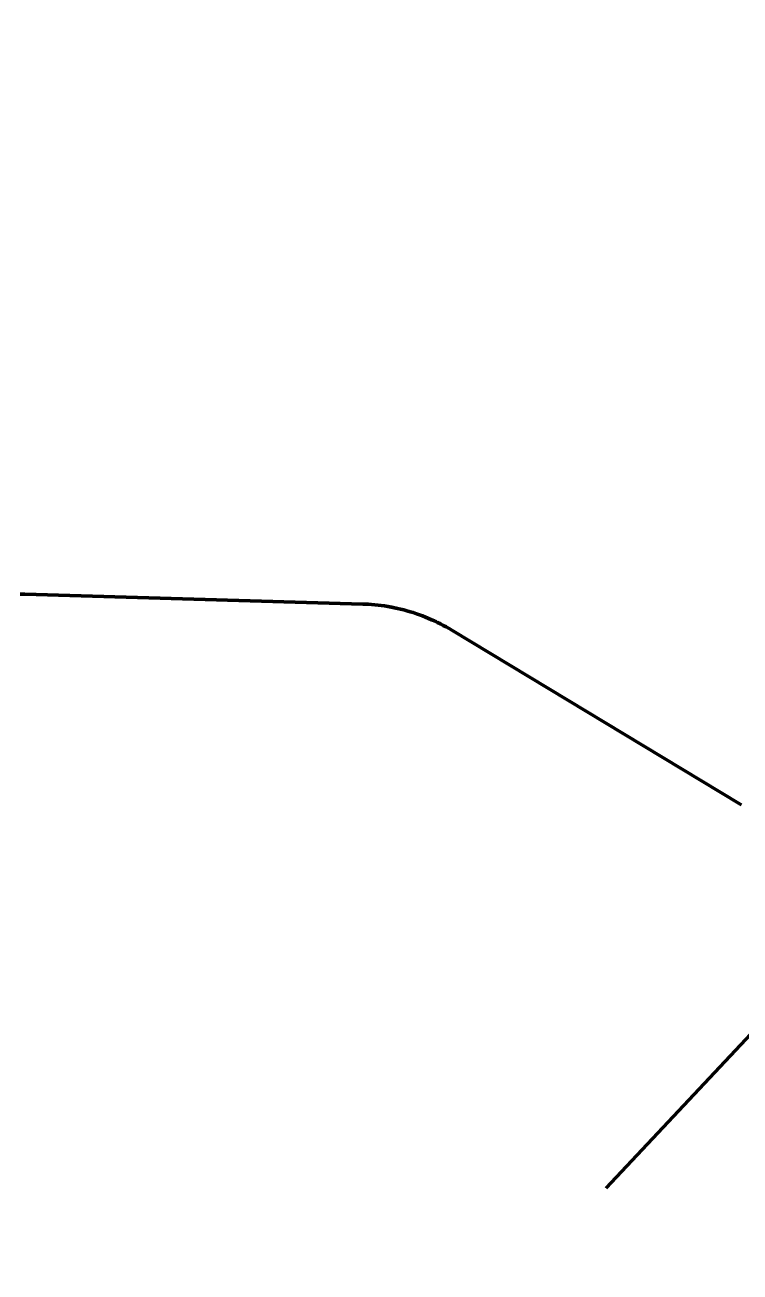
# Model space of a CAD drawing. Extents: x -1643653 to 4543381, y 1624270 to 13878484.
# Drawn here: x 612409 to 613386, y 8969070 to 8970774 of the extents above; entities that cross this region are included whole.
import ezdxf

# ---------------------------------------------------------------- set-up
doc = ezdxf.new("R2010")
doc.units = 0
doc.header["$LTSCALE"] = 200
for name, color, linetype, lineweight in [('1', 7, 'Continuous', 13), ('24', 7, 'Continuous', 25), ('27', 7, 'Continuous', 53), ('28', 7, 'Continuous', 53), ('29', 7, 'Continuous', 13), ('31', 7, 'Continuous', 53), ('60', 7, 'Continuous', 53)]:
    doc.layers.add(name, color=color, linetype=linetype, lineweight=lineweight)

msp = doc.modelspace()

# ---------------------------------------------------------------- linework, layer by layer
at = {"layer": '1', "lineweight": 25}
msp.add_spline([(814781, 9009175.5), (814787.2, 9009173.4), (814796.9, 9009173.4), (814799.4, 9009172.4), (814805.1, 9009174.5), (814805.6, 9009176.5), (814811.7, 9009179.5), (814811.7, 9009179.5), (814801.5, 9009181), (814790.7, 9009181.5), (814784.1, 9009183.1), (814777.4, 9009185.1), (814778.4, 9009175.5)], degree=3, dxfattribs=at)
at = {"layer": '24'}
for points in [[(612667.9, 8967747.4), (612667.9, 8967790.6), (612680.2, 8967833.7), (612689.4, 8967892.3), (612701.8, 8967938.6), (612692.5, 8967987.9), (612692.5, 8968024.9), (612726.4, 8968049.6), (612775.7, 8968098.9), (612785, 8968114.3), (612741.8, 8968172.9), (612704.8, 8968231.5), (612692.5, 8968339.4), (612692.5, 8968425.8), (612738.8, 8968487.5), (612781.9, 8968533.7), (612694.2, 8968580), (612482.9, 8968630.8), (612373, 8968664.6), (612212.4, 8969002.9), (612043.3, 8969189), (611899.7, 8969349.7), (611882.8, 8969392), (612026.5, 8969392), (612187.1, 8969451.2), (612254.7, 8969544.2), (612204, 8969662.7), (612077.2, 8969984.1), (612026.5, 8970153.2), (611967.3, 8970271.6), (612018, 8970415.4), (612059.6, 8970464.8), (612178.6, 8970464.8), (612198.5, 8970524.3), (612143.9, 8970638.6), (612134, 8970737.9), (612183.6, 8970832.2), (612198.5, 8970901.7), (612173.7, 8970996.1), (612153.8, 8971095.4), (612034.7, 8971169.8), (611950.4, 8971234.4), (611811.4, 8971313.8), (611756.8, 8971358.5), (611742, 8971462.8), (611712.2, 8971557.2), (611702.3, 8971636.6), (611756.8, 8971686.2), (611801.5, 8971686.2), (611829.2, 8971666.8), (611881.3, 8971661.6), (611964.6, 8971705.9), (612040.2, 8971737.1), (612128.7, 8971752.8), (612212, 8971778.8), (612238.1, 8971812.7), (612258.9, 8971872.6), (612264.1, 8971989.9), (612258.9, 8972052.5), (612245.9, 8972091.6), (612199, 8972120.2), (612087, 8972203.6), (612029.7, 8972268.8), (611993.3, 8972341.7), (612000.3, 8972381.2), (612077.3, 8972484.1), (612113.3, 8972556.1), (612180.2, 8972607.5), (612231.6, 8972664.1), (612288.1, 8972725.8), (612318.9, 8972792.7), (612396, 8972854.4), (612426.9, 8972905.8), (612468, 8973024.1), (612498.8, 8973137.3), (612550.2, 8973199), (612601.6, 8973286.4), (612606.8, 8973368.7), (612596.5, 8973409.9), (612524.5, 8973471.6), (612478.3, 8973553.9), (612462.8, 8973646.5), (612370.3, 8973888.2), (612396, 8973991.1), (612432, 8974057.9), (612406.3, 8974140.2), (612416.6, 8974160.8), (612473.1, 8974181.4), (612555.4, 8974299.7), (612622.2, 8974397.4), (612653, 8974423.1)], [(612786.7, 8968107.3), (612801.6, 8968128.4), (612825.4, 8968137.6), (612841.8, 8968141.2), (612849.1, 8968135.7), (612863.8, 8968104.6), (612885.7, 8968091.8), (612907.7, 8968095.5), (612936.9, 8968110.1), (612958.9, 8968126.6), (613002.8, 8968135.7), (613019.2, 8968144.9), (613052.1, 8968168.7), (613075.9, 8968223.6), (613149.1, 8968256.5), (613222.2, 8968346.2), (613291.7, 8968393.7), (613379.5, 8968463.3), (613410.6, 8968499.9), (613419.7, 8968521.8), (613428.9, 8968573.1), (613434.3, 8968587.7), (613492.9, 8968642.6), (613500.2, 8968675.6), (613500.2, 8968774.4), (613520.8, 8968819.7), (613563.5, 8968810.2), (613601.5, 8968781.7), (613573, 8968914.7), (613639.4, 8969062), (613682.2, 8969190.2), (613720.1, 8969337.5), (613710.7, 8969399.2), (613677.4, 8969432.5), (613601.5, 8969437.2), (613577.7, 8969451.5), (613558.7, 8969522.8), (613558.7, 8969603.5), (613644.2, 8969670), (613758.1, 8969741.3), (613791.3, 8969793.5), (613772.4, 8969850.5), (613667.9, 8969964.5), (613648.9, 8970026.3), (613691.7, 8970145), (613767.6, 8970301.8), (613881.6, 8970377.8), (613929, 8970392), (613962.2, 8970444.3), (613976.5, 8970529.8), (614009.7, 8970567.8), (614047.7, 8970658), (614166.4, 8970700.8), (614261.3, 8970800.5), (614342, 8970890.8), (614437, 8970938.3), (614503.4, 8971071.3), (614560.4, 8971137.8), (614584.1, 8971209.1), (614565.1, 8971304.1), (614531.9, 8971432.3), (614503.4, 8971489.3), (614403.7, 8971541.6), (614384.7, 8971608.1), (614399, 8971741.1), (614508.2, 8971921.6), (614660.1, 8972083.1), (614712.3, 8972154.3), (614750.3, 8972154.3), (614793, 8972097.3), (614854.7, 8972064.1), (614873.7, 8972111.6), (614816.7, 8972387.1), (614812, 8972505.8), (614840.4, 8972594.7), (614887.9, 8972703.9), (614973.4, 8972751.4), (615039.8, 8972760.9), (615187, 8972836.9), (615272.4, 8972998.4), (615315.2, 8973159.9), (615348.4, 8973316.7)]]:
    msp.add_spline(points, degree=3, dxfattribs=at)
at = {"layer": '27'}
for points in [[(613388, 8969708.4), (613386.2, 8969709.5), (613386.2, 8969709.5), (612992.2, 8969947.1), (612992.2, 8969947.1), (612988.4, 8969949.4), (612984.5, 8969951.6), (612980.6, 8969953.7), (612976.6, 8969955.8), (612972.6, 8969957.8), (612968.6, 8969959.7), (612964.5, 8969961.5), (612960.4, 8969963.3), (612956.2, 8969965), (612952.1, 8969966.6), (612947.9, 8969968.2), (612943.7, 8969969.7), (612939.4, 8969971.1), (612935.2, 8969972.4), (612930.9, 8969973.7), (612926.5, 8969974.8), (612922.2, 8969975.9), (612917.8, 8969976.9), (612913.5, 8969977.9), (612909.1, 8969978.7), (612904.7, 8969979.5), (612900.3, 8969980.2), (612895.8, 8969980.9), (612891.4, 8969981.4), (612887, 8969981.9), (612882.5, 8969982.2), (612878, 8969982.6), (612873.6, 8969982.8), (612870.4, 8969982.9), (612870.4, 8969982.9), (612408.7, 8969996.3), (612408.7, 8969996.3), (612402.3, 8969996.5)], [(612402.3, 8969996.5), (612408.7, 8969996.3), (612408.7, 8969996.3), (612870.4, 8969982.9), (612870.4, 8969982.9), (612873.6, 8969982.8), (612878, 8969982.6), (612882.5, 8969982.2), (612887, 8969981.9), (612891.4, 8969981.4), (612895.8, 8969980.9), (612900.3, 8969980.2), (612904.7, 8969979.5), (612909.1, 8969978.7), (612913.5, 8969977.9), (612917.8, 8969976.9), (612922.2, 8969975.9), (612926.5, 8969974.8), (612930.9, 8969973.7), (612935.2, 8969972.4), (612939.4, 8969971.1), (612943.7, 8969969.7), (612947.9, 8969968.2), (612952.1, 8969966.6), (612956.2, 8969965), (612960.4, 8969963.3), (612964.5, 8969961.5), (612968.6, 8969959.7), (612972.6, 8969957.8), (612976.6, 8969955.8), (612980.6, 8969953.7), (612984.5, 8969951.6), (612988.4, 8969949.4), (612992.2, 8969947.1), (612992.2, 8969947.1), (613386.2, 8969709.5), (613386.2, 8969709.5), (613388, 8969708.4)]]:
    msp.add_lwpolyline(points, dxfattribs=at)
msp.add_spline([(612785.3, 8968112.9), (612801.6, 8968128.4), (612825.4, 8968137.6), (612841.8, 8968141.2), (612849.1, 8968135.7), (612863.8, 8968104.6), (612885.7, 8968091.8), (612907.7, 8968095.5), (612936.9, 8968110.1), (612958.9, 8968126.6), (613002.8, 8968135.7), (613019.2, 8968144.9), (613052.1, 8968168.7), (613075.9, 8968223.6), (613149.1, 8968256.5), (613222.2, 8968346.2), (613291.7, 8968393.7), (613379.5, 8968463.3), (613410.6, 8968499.9), (613419.7, 8968521.8), (613428.9, 8968573.1), (613434.3, 8968587.7), (613492.9, 8968642.6), (613500.2, 8968675.6), (613500.2, 8968774.4), (613520.8, 8968819.7), (613563.5, 8968810.2), (613601.5, 8968781.7), (613573, 8968914.7), (613639.4, 8969062), (613682.2, 8969190.2), (613720.1, 8969337.5), (613710.7, 8969399.2), (613677.4, 8969432.5), (613601.5, 8969437.2), (613577.7, 8969451.5), (613558.7, 8969522.8), (613558.7, 8969603.5), (613644.2, 8969670), (613758.1, 8969741.3), (613791.3, 8969793.5), (613772.4, 8969850.5), (613755, 8969872.9)], degree=3, dxfattribs=at)
msp.add_spline([(612785.3, 8968112.9), (612801.6, 8968128.4), (612825.4, 8968137.6), (612841.8, 8968141.2), (612849.1, 8968135.7), (612863.8, 8968104.6), (612885.7, 8968091.8), (612907.7, 8968095.5), (612936.9, 8968110.1), (612958.9, 8968126.6), (613002.8, 8968135.7), (613019.2, 8968144.9), (613052.1, 8968168.7), (613075.9, 8968223.6), (613149.1, 8968256.5), (613222.2, 8968346.2), (613291.7, 8968393.7), (613379.5, 8968463.3), (613410.6, 8968499.9), (613419.7, 8968521.8), (613428.9, 8968573.1), (613434.3, 8968587.7), (613492.9, 8968642.6), (613500.2, 8968675.6), (613500.2, 8968774.4), (613520.8, 8968819.7), (613563.5, 8968810.2), (613601.5, 8968781.7), (613573, 8968914.7), (613639.4, 8969062), (613682.2, 8969190.2), (613720.1, 8969337.5), (613710.7, 8969399.2), (613677.4, 8969432.5), (613601.5, 8969437.2), (613577.7, 8969451.5), (613558.7, 8969522.8), (613558.7, 8969603.5), (613644.2, 8969670), (613758.1, 8969741.3), (613791.3, 8969793.5), (613772.4, 8969850.5), (613755, 8969872.9)], degree=3, dxfattribs=at)
at = {"layer": '28'}
for p, q in [((612870.4, 8969982.9), (612408.7, 8969996.3)), ((612408.7, 8969996.3), (612870.4, 8969982.9)), ((612870.4, 8969982.9), (612408.7, 8969996.3)), ((613386.2, 8969709.5), (612992.2, 8969947.1)), ((612992.2, 8969947.1), (613386.2, 8969709.5)), ((613386.2, 8969709.5), (612992.2, 8969947.1))]:
    msp.add_line(p, q, dxfattribs=at)
msp.add_arc((612863.1, 8969733), 250, 58.905, 88.341, dxfattribs=at)
msp.add_arc((612863.1, 8969733), 250, 58.905, 88.341, dxfattribs=at)
msp.add_arc((612863.1, 8969733), 250, 58.905, 88.341, dxfattribs=at)
at = {"layer": '29', "lineweight": 53}
for p, q in [((612408.7, 8969996.3), (612870.4, 8969982.9)), ((612992.2, 8969947.1), (613386.2, 8969709.5))]:
    msp.add_line(p, q, dxfattribs=at)
msp.add_arc((612863.1, 8969733), 250, 58.905, 88.341, dxfattribs=at)
at = {"layer": '31'}
msp.add_line((613203, 8969185), (614572.5, 8970642.5), dxfattribs=at)
at = {"layer": '60'}
msp.add_lwpolyline([(613388, 8969708.4), (613386.2, 8969709.5), (613386.2, 8969709.5), (612992.2, 8969947.1), (612992.2, 8969947.1), (612988.4, 8969949.4), (612984.5, 8969951.6), (612980.6, 8969953.7), (612976.6, 8969955.8), (612972.6, 8969957.8), (612968.6, 8969959.7), (612964.5, 8969961.5), (612960.4, 8969963.3), (612956.2, 8969965), (612952.1, 8969966.6), (612947.9, 8969968.2), (612943.7, 8969969.7), (612939.4, 8969971.1), (612935.2, 8969972.4), (612930.9, 8969973.7), (612926.5, 8969974.8), (612922.2, 8969975.9), (612917.8, 8969976.9), (612913.5, 8969977.9), (612909.1, 8969978.7), (612904.7, 8969979.5), (612900.3, 8969980.2), (612895.8, 8969980.9), (612891.4, 8969981.4), (612887, 8969981.9), (612882.5, 8969982.2), (612878, 8969982.6), (612873.6, 8969982.8), (612870.4, 8969982.9), (612870.4, 8969982.9), (612408.7, 8969996.3), (612408.7, 8969996.3), (612402.3, 8969996.5)], dxfattribs=at)

doc.saveas('drawing.dxf')
